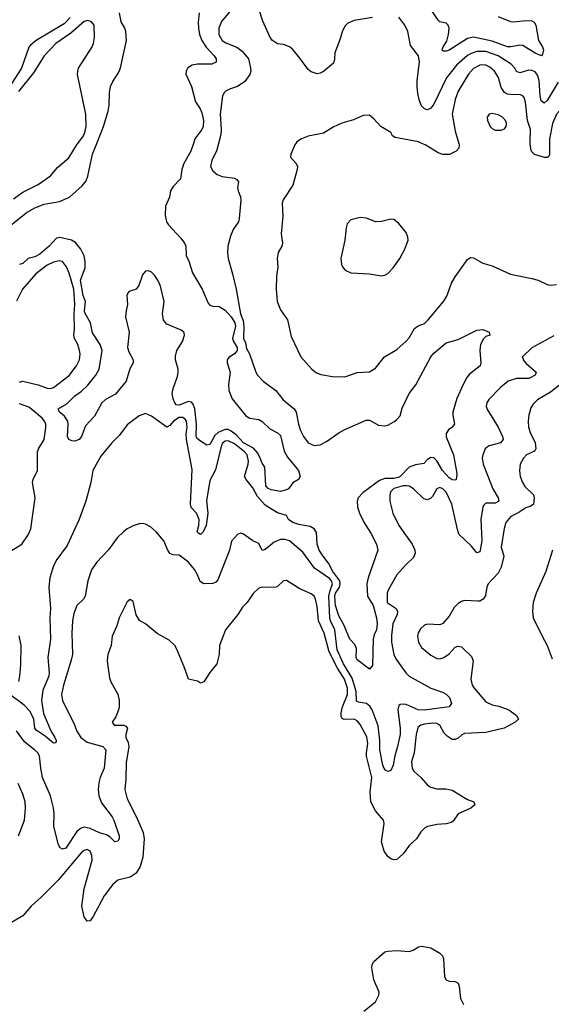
# Model space of a CAD drawing. Header units: inches. Extents: x 1473912 to 1647258, y 640388 to 773423.
# Tile 258 of 420: x 1505910 to 1509376, y 724391 to 730806. Entities that reach past the tile are written whole.
import ezdxf

# ---------------------------------------------------------------- set-up
doc = ezdxf.new("R2010")
doc.units = ezdxf.units.IN
doc.header["$MEASUREMENT"] = 0
doc.layers.add('B5702', color=7, linetype='Continuous')
doc.layers.add('B5703', color=7, linetype='Continuous')

msp = doc.modelspace()

# ---------------------------------------------------------------- linework, layer by layer
at = {"layer": 'B5702', "color": 5}
for points, elevation in [([(1505840.8, 729459.2), (1505952.7, 729547.3), (1506010, 729579.5), (1506070, 729603.4), (1506170, 729622), (1506235.1, 729650), (1506317.5, 729722.5), (1506343.5, 729756.5), (1506353.8, 729786.2), (1506384.1, 729930), (1506412.5, 730000)], 720), ([(1507206.1, 730000), (1507193.2, 729950), (1507163.9, 729890), (1507154.3, 729850), (1507170, 729821.3), (1507198, 729798), (1507230, 729785.2), (1507310, 729773.4), (1507324.9, 729764.9), (1507336.3, 729750), (1507330.6, 729710), (1507334, 729690), (1507350, 729652), (1507353, 729630), (1507342, 729510), (1507337, 729490), (1507302, 729438), (1507284.7, 729395.3), (1507268.1, 729330), (1507264.9, 729290), (1507269.3, 729249.3), (1507298.6, 729150), (1507321.3, 729050), (1507350.3, 728890), (1507366.5, 728846.5), (1507371.8, 728808.2), (1507369.4, 728730), (1507381.6, 728701.6), (1507390, 728664), (1507408.2, 728630), (1507450.3, 728510.3), (1507461.6, 728490), (1507497.1, 728450), (1507579.5, 728390), (1507628.3, 728328.3), (1507700.3, 728270), (1507711.7, 728250), (1507727.6, 728170), (1507742, 728130), (1507761.1, 728090), (1507790, 728050.3), (1507830, 728031.2), (1507870, 728036.9), (1507910, 728057.5), (1507990, 728113.8), (1508030, 728136.5), (1508170, 728195.9), (1508190, 728196.9), (1508250, 728164.4), (1508290, 728159), (1508310, 728164.1), (1508350, 728186.4), (1508370, 728201.1), (1508390, 728225.1), (1508404.1, 728275.9), (1508448.4, 728371.6), (1508492.8, 728427.2), (1508589.8, 728610), (1508610, 728633.7), (1508690, 728701.6), (1508770, 728722), (1508890, 728782.9), (1508930, 728786.7), (1508970.8, 728769.2), (1508974.8, 728750), (1508950, 728741), (1508933.3, 728726.7), (1508915.1, 728690), (1508910.8, 728650), (1508916.1, 728570), (1508911.8, 728550), (1508843.9, 728496.1), (1508826.1, 728473.9), (1508802.6, 728430), (1508760.9, 728339.1), (1508735, 728250), (1508733.4, 728230), (1508744.4, 728170), (1508728.5, 728150), (1508706.7, 728133.3), (1508690.2, 728110), (1508691.4, 728088.6), (1508738.9, 727970), (1508759.3, 727850), (1508758.4, 727821.6), (1508753, 727807), (1508730, 727809.2), (1508710, 727821.6), (1508666.6, 727870), (1508630, 727931), (1508610.8, 727950.8), (1508590, 727954.1), (1508570, 727941.5), (1508544.8, 727915.2), (1508490, 727906.6), (1508450, 727890.3), (1508390.5, 727830), (1508376.9, 727823.1), (1508350, 727817.8), (1508290, 727816.1), (1508257.1, 727802.9), (1508150, 727726.3), (1508117.1, 727690), (1508109.4, 727670), (1508111.7, 727630), (1508126, 727590), (1508153.4, 727533.4), (1508200.1, 727460.1), (1508237.1, 727390), (1508246.2, 727350), (1508182.6, 727170), (1508173.6, 727130), (1508178.5, 727050), (1508213.8, 726990), (1508235.7, 726910), (1508241.5, 726870), (1508236.8, 726830), (1508221.7, 726798.3), (1508214.7, 726770), (1508210, 726598), (1508190, 726575.3), (1508110, 726635.3), (1508103.7, 726650), (1508105.4, 726710), (1508101.1, 726721.1), (1508094.5, 726734.5), (1508062.6, 726770), (1508024.3, 726864.3), (1507990, 726922.7), (1507968.6, 726988.6), (1507965, 727050), (1507970, 727070.5), (1507994.7, 727110), (1508000.3, 727130), (1507996.9, 727150), (1507951.1, 727210), (1507924.6, 727264.6), (1507888.2, 727310), (1507863.1, 727350), (1507850.4, 727390), (1507845.1, 727465.1), (1507830.8, 727490), (1507803.9, 727503.9), (1507730, 727518), (1507691, 727531), (1507662.3, 727550), (1507650, 727575.1), (1507590, 727593.2), (1507510, 727644.2), (1507460.7, 727700.7), (1507430, 727757), (1507386, 727810), (1507376.8, 727830), (1507400.6, 727910), (1507402.3, 727930), (1507393.1, 727970), (1507375.6, 727990), (1507310, 728042.5), (1507270, 728062.8), (1507250, 728060.9), (1507232.9, 728047.1), (1507225.6, 728034.4), (1507186.3, 727873.7), (1507150, 727802.9), (1507128.9, 727671.1), (1507136.5, 727590), (1507126.2, 727510), (1507107.1, 727470), (1507090, 727452.9), (1507077.6, 727457.6), (1507068.2, 727470), (1507079.1, 727510), (1507080.2, 727550), (1507063.7, 727590), (1507028.5, 727628.5), (1507024.2, 727650), (1507034.6, 727874.6), (1506997.1, 728070), (1506996.3, 728110), (1507002.5, 728150), (1506996.7, 728190), (1506990, 728203.9), (1506973.9, 728213.9), (1506950, 728214.1), (1506912.2, 728190), (1506890, 728161.2), (1506870, 728152.3), (1506770, 728223.6), (1506730, 728239.5), (1506690, 728224.5), (1506610, 728166.6), (1506561.4, 728098.6), (1506510, 728048.2), (1506438.3, 727961.7), (1506386.4, 727870), (1506373.6, 727790), (1506341.3, 727670), (1506295.5, 727544.5), (1506219.5, 727380.4), (1506152.1, 727290), (1506131.4, 727248.6), (1506107.8, 727170), (1506101.2, 727110), (1506112.1, 726970), (1506107.5, 726910), (1506110.1, 726770), (1506093.9, 726650), (1506102, 726550), (1506099.2, 726530), (1506061.7, 726438.3), (1506053.2, 726370), (1506065.5, 726285.5), (1506113.9, 726173.9), (1506140.3, 726130), (1506148, 726110), (1506146, 726094), (1506130, 726092), (1506077.2, 726137.2), (1506017.4, 726177.4), (1506008.8, 726190), (1506001.5, 726250), (1505978, 726298), (1505940.2, 726340.2), (1505846.6, 726410)], 740), ([(1505870, 729638.8), (1505930, 729682.8), (1506030, 729732.3), (1506111.7, 729788.3), (1506157, 729843), (1506230, 729906.7), (1506285.1, 729994.9), (1506288.8, 730000)], 740), ([(1507042.6, 730000), (1507027, 729950), (1506980.1, 729870), (1506967.8, 729830), (1506958.9, 729770), (1506910, 729719.7), (1506894.2, 729690), (1506887.7, 729650), (1506861.7, 729590), (1506858.4, 729530), (1506868, 729490), (1506880.9, 729470), (1506961.7, 729381.7), (1506985.2, 729350), (1506993.6, 729330), (1506995.3, 729270), (1507013.4, 729233.4), (1507036.3, 729156.3), (1507100.2, 729050), (1507140.1, 728960.1), (1507150, 728946.8), (1507170, 728939.8), (1507210, 728936.6), (1507250, 728913.4), (1507290, 728870.1), (1507312.9, 728830), (1507316.7, 728810), (1507298.4, 728730), (1507303.2, 728710), (1507328, 728670), (1507327.3, 728650), (1507311, 728629), (1507274.4, 728605.6), (1507263.4, 728590), (1507262.4, 728570), (1507282.2, 728510), (1507270.6, 728430), (1507272.7, 728390), (1507294.9, 728334.9), (1507384.2, 728224.2), (1507410, 728210.3), (1507470, 728202), (1507490, 728189.1), (1507541, 728141), (1507590, 728114.9), (1507610, 728098), (1507635, 727995), (1507656.7, 727956.7), (1507727.3, 727870), (1507739.1, 727830), (1507727.3, 727810), (1507691.4, 727788.6), (1507662.6, 727750), (1507650, 727742.5), (1507610, 727732.1), (1507550, 727743.5), (1507530, 727751.6), (1507514.7, 727770), (1507509.4, 727890), (1507490, 727916), (1507479, 727950), (1507462.1, 727982.1), (1507434.8, 728014.8), (1507370, 728048.3), (1507321.4, 728101.4), (1507290, 728126.2), (1507270, 728135.1), (1507250, 728136.6), (1507204.1, 728115.9), (1507183, 728097), (1507150, 728039.2), (1507130, 728033.7), (1507090, 728059.5), (1507070, 728076.2), (1507061.2, 728090), (1507062, 728170), (1507051.2, 728271.2), (1507041.4, 728301.4), (1507030, 728313.7), (1507010, 728317.9), (1506950, 728293.6), (1506930, 728296.8), (1506921.2, 728310), (1506910, 728336.3), (1506903.4, 728370), (1506910, 728404.2), (1506938.3, 728481.7), (1506944.2, 728510), (1506942.6, 728530), (1506925.6, 728590), (1506925.2, 728614.8), (1506935.3, 728650), (1506972.2, 728710), (1506983.8, 728750), (1506982.7, 728762.7), (1506981.1, 728770), (1506963.3, 728783.3), (1506870, 728822.4), (1506847.5, 728847.5), (1506841.9, 728890), (1506852.9, 728970), (1506828.7, 729070), (1506811.9, 729110), (1506790, 729142.3), (1506770, 729161.7), (1506750, 729169.7), (1506730, 729167.3), (1506710, 729143.7), (1506686.2, 729073.8), (1506670.4, 729050), (1506630, 729037.7), (1506620.3, 729030), (1506609.5, 729010.4), (1506613.8, 728950), (1506604.1, 728910), (1506600.6, 728870), (1506624.6, 728770), (1506612.3, 728670), (1506621.5, 728641.5), (1506651, 728590), (1506650.2, 728570), (1506628.1, 728531.9), (1506603.6, 728450), (1506534.6, 728365.4), (1506470, 728330.5), (1506446.4, 728310), (1506397.4, 728222.6), (1506340, 728160), (1506313.9, 728090), (1506298, 728070), (1506270, 728059.5), (1506250, 728061.3), (1506231.4, 728071.4), (1506222.3, 728090), (1506227.1, 728170), (1506224.5, 728190), (1506202.3, 728222.3), (1506169.7, 728250), (1506160.7, 728270), (1506217.7, 728302.3), (1506270, 728356.3), (1506313.8, 728386.2), (1506354, 728426), (1506407.7, 728490), (1506429.3, 728530), (1506448.6, 728650), (1506435.5, 728690), (1506385.9, 728765.8), (1506372.2, 728830), (1506335.5, 728895.4), (1506332.9, 728910), (1506339.8, 728970), (1506324.7, 729010), (1506306.4, 729110), (1506337.8, 729190), (1506337.7, 729230), (1506330, 729267.8), (1506309.9, 729310), (1506273.4, 729353.4), (1506248, 729370), (1506172.3, 729387.7), (1506150, 729382.5), (1506101.6, 729330), (1506041.6, 729278.4), (1506010, 729260.2), (1505966.2, 729250), (1505930, 729218), (1505910, 729211)], 720), ([(1507711.2, 730000), (1507704.4, 729990), (1507677.1, 729930), (1507676.4, 729910), (1507713.7, 729870), (1507721.5, 729850), (1507719.1, 729830), (1507691.1, 729728.9), (1507628.3, 729631.7), (1507620.9, 729610), (1507626.6, 729526.6), (1507614, 729410), (1507623.1, 729350), (1507619.5, 729330), (1507594.4, 729290), (1507588.4, 729250), (1507593.3, 729193.3), (1507584, 729136), (1507582.4, 729050), (1507587.9, 728970), (1507610, 728915.5), (1507657.1, 728850), (1507681.1, 728741.1), (1507742.6, 728610), (1507811.8, 728531.8), (1507845.9, 728505.9), (1507874.5, 728494.5), (1507950, 728482.4), (1508030, 728479.1), (1508110, 728507.3), (1508190, 728512.4), (1508230, 728534.9), (1508289.3, 728610), (1508370, 728658), (1508430, 728710.5), (1508450, 728733.4), (1508484.9, 728795.1), (1508509, 728811), (1508550, 728827.7), (1508573.7, 728850), (1508674.3, 728970), (1508694.5, 729005.5), (1508726, 729090), (1508748.5, 729131.5), (1508830, 729242.8), (1508850, 729256.3), (1508870, 729253.4), (1508930, 729219.1), (1508990, 729203), (1509110, 729147), (1509250, 729120.3), (1509290, 729108.9), (1509350, 729080.2), (1509370, 729075.6), (1509410, 729080.9)], 760), ([(1508773.6, 730000), (1508776.5, 729990), (1508773.8, 729970), (1508757, 729950), (1508711.4, 729928.6), (1508670, 729927.5), (1508638.5, 729938.5), (1508553.6, 729990), (1508531.4, 730000)], 760), ([(1509364.4, 730000), (1509365.3, 729930), (1509362, 729918), (1509351.9, 729908.1), (1509332.1, 729907.9), (1509267.3, 729927.3), (1509250, 729944), (1509242.9, 729962.9), (1509238.9, 730000)], 760), ([(1505910, 728444.9), (1505930, 728451.3), (1506030, 728427.1), (1506090, 728405.4), (1506110, 728404.1), (1506130, 728409.3), (1506232.5, 728487.5), (1506281.5, 728550), (1506300.6, 728590), (1506304.1, 728630), (1506300.6, 728650), (1506289.1, 728690), (1506267, 728730), (1506262.5, 728750), (1506268.5, 728790), (1506266, 728890), (1506270.4, 728950), (1506263.1, 729050), (1506233.7, 729153.7), (1506215.3, 729195.3), (1506190, 729229.6), (1506170, 729235.4), (1506130, 729225.3), (1506090, 729207), (1506015.8, 729150), (1505927.7, 729050), (1505890, 728971.6)], 740), ([(1509392.8, 728747.2), (1509250, 728667.1), (1509187.5, 728610), (1509192.6, 728590), (1509210, 728567.6), (1509278.4, 728510), (1509270.3, 728490), (1509230, 728469.3), (1509150, 728468.6), (1509095.3, 728450), (1509046, 728410), (1508969.2, 728330.8), (1508955.8, 728310), (1508952, 728290), (1508956.5, 728270), (1509030, 728150.4), (1509058.6, 728090), (1509062.3, 728070), (1509046, 728050), (1508970.2, 728029.8), (1508958, 728022), (1508944.4, 728010), (1508928.7, 727970), (1508926, 727950), (1508932.9, 727910), (1508996, 727750), (1509030.2, 727690), (1509034, 727670), (1509010, 727656.5), (1508950, 727655.3), (1508935.9, 727644.1), (1508930, 727632), (1508917, 727550), (1508922.6, 727410), (1508910, 727339.3), (1508890, 727331.8), (1508855.6, 727375.6), (1508774.3, 727454.3), (1508763.6, 727483.6), (1508727.2, 727650), (1508690, 727727.3), (1508670, 727749.8), (1508650, 727758.2), (1508630.5, 727750), (1508600.6, 727699.4), (1508590, 727688), (1508570, 727678), (1508544.5, 727684.5), (1508478, 727750), (1508450, 727766.2), (1508434, 727770), (1508410, 727768.9), (1508348.5, 727751.5), (1508327.9, 727730), (1508322.8, 727710), (1508323.1, 727670), (1508342.4, 727590), (1508381.6, 727510), (1508468.7, 727388.7), (1508485.8, 727350), (1508487.7, 727330), (1508477.6, 727302.4), (1508422.4, 727250), (1508368.7, 727190), (1508311.5, 727090), (1508306.4, 727070), (1508305.7, 727010), (1508365.7, 726970), (1508373.5, 726950), (1508370.2, 726930), (1508343.5, 726870), (1508333.5, 726793.5), (1508333.4, 726750), (1508349.2, 726670), (1508362.7, 726642.7), (1508427.3, 726550), (1508449.1, 726530), (1508590, 726450.2), (1508665.8, 726425.8), (1508690, 726412.7), (1508712.8, 726390), (1508725.7, 726350), (1508710.9, 726329.1), (1508550, 726306.7), (1508508.3, 726310), (1508430, 726344), (1508412.7, 726347.3), (1508390, 726343.9), (1508383, 726337), (1508375.6, 726310), (1508391.6, 726190), (1508390.1, 726150), (1508373.3, 726070), (1508355.1, 726010), (1508346.1, 725950), (1508330, 725913.5), (1508310, 725908.2), (1508296.2, 725916.2), (1508286.7, 725926.7), (1508278.3, 725950), (1508259.1, 726050), (1508257.6, 726110), (1508246.4, 726206.4), (1508207.2, 726310), (1508192.7, 726332.7), (1508171.3, 726351.3), (1508119.8, 726359.8), (1508106.2, 726366.2), (1508104.8, 726430), (1508076.8, 726516.8), (1508021.7, 726610), (1507980.6, 726700.6), (1507964.8, 726830), (1507936.2, 726890), (1507932.5, 726910), (1507926, 727050), (1507933.6, 727086.4), (1507949.9, 727130), (1507944.1, 727150), (1507930, 727166.1), (1507832.2, 727232.2), (1507756.7, 727336.7), (1507670, 727410.6), (1507640.3, 727420.3), (1507610, 727420.4), (1507570, 727401.9), (1507510, 727355.1), (1507490, 727347.3), (1507470, 727393.6), (1507430, 727411.1), (1507370, 727454), (1507350, 727460.9), (1507330, 727452.3), (1507290.3, 727409.7), (1507277.2, 727350), (1507202.8, 727157.2), (1507190, 727141.6), (1507170, 727133.6), (1507110, 727129.7), (1507086.4, 727146.4), (1507069.7, 727190), (1507050, 727225.1), (1507010, 727272.7), (1506950, 727317.2), (1506910, 727319), (1506890, 727329), (1506873.6, 727353.6), (1506849.4, 727410), (1506800.9, 727470), (1506762.7, 727502.7), (1506730, 727519.5), (1506710, 727522.9), (1506690, 727521.6), (1506650, 727509.6), (1506610.7, 727490), (1506586, 727470), (1506546.4, 727430), (1506488.2, 727351.8), (1506410.6, 727270), (1506378, 727222), (1506354.9, 727150), (1506337.1, 727050), (1506325.5, 727030), (1506283.1, 726990), (1506263.2, 726936.8), (1506255.2, 726890), (1506250.2, 726810), (1506254, 726670), (1506246.5, 726633.5), (1506195.5, 726470), (1506183.8, 726410), (1506189.3, 726370), (1506197.8, 726350), (1506263, 726223), (1506282, 726170), (1506309.2, 726129.2), (1506350, 726098.9), (1506451.7, 726071.7), (1506472, 726050), (1506461.6, 725930), (1506434.2, 725870), (1506426.7, 725833.3), (1506422.8, 725790), (1506426, 725750), (1506444.1, 725704.1), (1506512.4, 725612.4), (1506523.5, 725590), (1506559.7, 725490), (1506558.6, 725470), (1506550, 725453.6), (1506530, 725449.6), (1506499.7, 725479.7), (1506476, 725496), (1506430, 725509.3), (1506370, 725537.4), (1506330, 725545), (1506310, 725539.8), (1506283.1, 725516.9), (1506210, 725408.9), (1506190, 725401.2), (1506173.3, 725410), (1506162.2, 725430), (1506133.6, 725550), (1506135.1, 725635.1), (1506131.4, 725671.4), (1506111.1, 725750), (1506059.9, 725870), (1506047, 725930), (1506039.9, 726010), (1506029, 726030), (1506010, 726047.5), (1505941, 726101), (1505890, 726172.3)], 760), ([(1509430, 728426), (1509370, 728380.3), (1509286.7, 728330), (1509258.4, 728301.6), (1509243.2, 728276.8), (1509229.1, 728230), (1509225.2, 728190), (1509227.9, 728152.1), (1509240.2, 728110), (1509271.9, 728051.9), (1509274.8, 728010), (1509265.7, 727994.3), (1509214.9, 727970), (1509195.6, 727950), (1509173.8, 727910), (1509169.1, 727870), (1509173.6, 727830), (1509188.1, 727790), (1509204.3, 727764.3), (1509259.7, 727710), (1509265.2, 727690), (1509260.2, 727650), (1509242.7, 727637.3), (1509210, 727626.8), (1509163.8, 727596.2), (1509113.1, 727570), (1509080.7, 727530), (1509068, 727492), (1509049.3, 727370), (1509066.4, 727310), (1509050, 727239.6), (1509030, 727199.3), (1508965, 727130), (1508956.8, 727110), (1508946.4, 727053.6), (1508932.3, 727030), (1508910, 727018.4), (1508897, 727017), (1508810, 727022.7), (1508790, 727016), (1508770, 727002.7), (1508743.9, 726976.1), (1508710, 726919), (1508668.3, 726871.7), (1508650, 726862.9), (1508570, 726868), (1508550, 726860.5), (1508522.3, 726837.7), (1508508.5, 726811.5), (1508504.7, 726790), (1508510.3, 726750), (1508530, 726715.3), (1508590, 726665.8), (1508630, 726645.2), (1508650, 726642), (1508676, 726650), (1508710, 726674.4), (1508750, 726719.1), (1508770, 726725.5), (1508790, 726719.3), (1508802, 726710), (1508856.4, 726656.4), (1508867.6, 726630), (1508852.4, 726510), (1508860.8, 726470), (1508873.1, 726450), (1508950, 726361.7), (1508990, 726343), (1509033.5, 726333.5), (1509099.1, 726310), (1509150, 726272.7), (1509162.4, 726250), (1509139.5, 726230), (1509068.4, 726190), (1508950, 726162.8), (1508810, 726155), (1508793.2, 726146.8), (1508770, 726125.1), (1508750, 726116.4), (1508730, 726117.3), (1508697.5, 726137.5), (1508678.3, 726158.3), (1508648.9, 726208.9), (1508630, 726220.9), (1508604, 726224), (1508550, 726217), (1508526, 726210), (1508506.2, 726193.8), (1508495.9, 726150), (1508481.9, 726030), (1508465.2, 725970), (1508469.3, 725930), (1508480.2, 725910), (1508527.6, 725867.6), (1508570, 725818.8), (1508590, 725805.7), (1508630, 725796.1), (1508690, 725796.2), (1508730, 725785.8), (1508830, 725726.4), (1508870.6, 725710), (1508877, 725690), (1508851.7, 725670), (1508768.3, 725631.7), (1508735.3, 725584.7), (1508723.5, 725576.5), (1508690, 725567.8), (1508630, 725562.2), (1508570, 725548.7), (1508550, 725539.1), (1508525.6, 725514.4), (1508497.7, 725470), (1508451.6, 725428.4), (1508410, 725371), (1508370, 725335.1), (1508350, 725331.6), (1508330, 725339.6), (1508310, 725355.1), (1508285.5, 725390), (1508268.1, 725450), (1508287.3, 725570), (1508282.5, 725590), (1508230, 725651.2), (1508200.5, 725710), (1508194.6, 725774.6), (1508206.2, 725870), (1508171.4, 726008.6), (1508170.4, 726030), (1508180.9, 726090), (1508174.4, 726134.4), (1508130, 726213.3), (1508110, 726238.8), (1508089.9, 726249.9), (1508026.7, 726246.7), (1508013.3, 726253.3), (1508006.6, 726266.7), (1508005.7, 726290), (1508014.9, 726330), (1508048.5, 726410), (1508047.5, 726450), (1508028.2, 726510), (1507981.9, 726581.9), (1507927.7, 726687.7), (1507895.7, 726810), (1507857.9, 726890), (1507850, 726984), (1507838.9, 727030), (1507830, 727049.6), (1507810, 727066.3), (1507737.3, 727097.3), (1507650, 727152.3), (1507630, 727149.3), (1507588.3, 727111.7), (1507570, 727107.6), (1507490, 727108.2), (1507470, 727102.4), (1507432.4, 727067.6), (1507393.1, 727010), (1507362.2, 726977.8), (1507331.5, 726930), (1507251.3, 726830), (1507212.6, 726730), (1507210.3, 726669.8), (1507194.9, 726610), (1507150, 726553.2), (1507110, 726492.7), (1507090, 726484), (1507070, 726497.2), (1507010, 726509.3), (1506982.4, 726590), (1506933, 726710), (1506920.7, 726730), (1506883.9, 726763.9), (1506807.2, 726807.2), (1506730, 726869.4), (1506691.5, 726891.5), (1506669.7, 726929.7), (1506650, 727015.3), (1506630, 727029.2), (1506610, 727012.7), (1506559.3, 726910), (1506543.9, 726856.1), (1506514, 726790), (1506507.2, 726730), (1506484.4, 726670), (1506479.5, 726630), (1506495.3, 726515.3), (1506506.9, 726486.9), (1506550, 726411.3), (1506559.1, 726370), (1506559.1, 726330), (1506554, 726310), (1506536.1, 726263.9), (1506514, 726230), (1506526, 726210), (1506589.2, 726209.2), (1506603, 726203), (1506613.7, 726190), (1506602.6, 726150), (1506603, 726130), (1506617.8, 726097.8), (1506622.6, 726070), (1506604.2, 725964.2), (1506602.2, 725857.8), (1506594.7, 725790), (1506610.2, 725730), (1506671.1, 725611.1), (1506715.7, 725510), (1506721.1, 725470), (1506712.4, 725350), (1506696.3, 725290), (1506670, 725246.7), (1506630, 725218.6), (1506550, 725199.6), (1506514.5, 725170), (1506461, 725099), (1506390, 724962.7), (1506370, 724936), (1506350, 724933.2), (1506330, 724961.2), (1506314.5, 725030), (1506330, 725144), (1506383, 725330), (1506380.7, 725360.7), (1506370, 725389.6), (1506350, 725399.8), (1506330, 725393.8), (1506310, 725378), (1506160.3, 725199.7), (1506051.3, 725088.7), (1505985.9, 725030), (1505930, 724966.8), (1505810, 724895.6)], 780), ([(1505850, 727343.2), (1505923.5, 727390), (1505965.2, 727450), (1505982.3, 727490), (1506011.1, 727690), (1505994.5, 727790), (1505998.5, 727810), (1506027.1, 727870), (1506026.5, 727990), (1506032.4, 728010), (1506069.1, 728070), (1506080.8, 728150), (1506079.9, 728170), (1506072.2, 728190), (1506057, 728210), (1505990, 728267.4), (1505970, 728280.6), (1505910, 728303.5)], 740), ([(1509384.1, 727350), (1509340.3, 727210), (1509278.4, 727070), (1509258.5, 727010), (1509253.5, 726950), (1509259, 726910), (1509313.6, 726793.6), (1509349.1, 726730), (1509382.7, 726642.7)], 820), ([(1505904.9, 726495.1), (1505910.6, 726529.4), (1505918.1, 726601.9), (1505919.9, 726730), (1505907.1, 726792.9)], 740), ([(1505903, 725490), (1505940.5, 725590), (1505948.3, 725670), (1505945.1, 725710), (1505930, 725761.2), (1505901.3, 725830)], 780), ([(1508153, 724347), (1508230, 724408.4), (1508252.8, 724450), (1508254, 724470), (1508219.7, 724550), (1508206.3, 724630), (1508208, 724650), (1508219.6, 724670), (1508290, 724732.2), (1508310, 724738.4), (1508370, 724741.3), (1508450, 724735.3), (1508475.3, 724744.7), (1508510, 724766), (1508530, 724770.5), (1508590, 724758.8), (1508650, 724724), (1508666.6, 724706.6), (1508674, 724690), (1508679.1, 724570), (1508691.3, 724550), (1508710, 724543), (1508750, 724540.5), (1508768.5, 724528.5), (1508774.6, 724510), (1508783.1, 724430), (1508803.8, 724390)], 780)]:
    msp.add_lwpolyline(points, dxfattribs=dict(at, elevation=elevation))
at = {"layer": 'B5702', "color": 5, "elevation": 780}
msp.add_lwpolyline([(1508130, 729518), (1508070, 729502.7), (1508044.4, 729475.6), (1508038, 729450), (1508030.4, 729370), (1508004.4, 729250), (1508008, 729210), (1508015.2, 729195.2), (1508033.2, 729173.2), (1508070, 729157.3), (1508190.5, 729150.5), (1508270, 729137.3), (1508290, 729142), (1508310, 729153.4), (1508345.1, 729190), (1508389.6, 729250), (1508422, 729310), (1508442, 729370), (1508440.9, 729390), (1508430, 729419), (1508380.1, 729480.1), (1508350, 729503.7), (1508330, 729506.6), (1508270, 729492), (1508230, 729489.5), (1508171.9, 729511.9)], close=True, dxfattribs=at)
at = {"layer": 'B5703', "color": 5}
for points, elevation in [([(1507290, 730871), (1507226.9, 730793.1), (1507208.8, 730750), (1507208.1, 730710), (1507229.3, 730670), (1507254.3, 730654.3), (1507326.7, 730626.7), (1507360.3, 730600.3), (1507401.5, 730550), (1507415.2, 730490), (1507416.2, 730470), (1507410.9, 730449.1), (1507377.7, 730402.3), (1507330.4, 730370), (1507284.1, 730355.9), (1507257.4, 730342.6), (1507243.1, 730330), (1507231.7, 730310), (1507216.8, 730190), (1507224.6, 730090), (1507221.3, 730058.7), (1507206.1, 730000)], 740), ([(1508210, 730819.2), (1508090, 730799.6), (1508050, 730783.7), (1508030, 730763.7), (1508012.3, 730727.7), (1507999.3, 730680.7), (1507964, 730590), (1507963.6, 730550), (1507956.5, 730523.5), (1507890, 730469.3), (1507870, 730457.2), (1507850, 730453.2), (1507810, 730465.2), (1507790, 730481.2), (1507735.8, 730555.8), (1507690, 730611.8), (1507670, 730629.6), (1507630, 730644.5), (1507590, 730647.6), (1507559.5, 730670), (1507543.6, 730690), (1507495.7, 730795.7), (1507470, 730876)], 740), ([(1509030, 730827.6), (1509110, 730794), (1509130, 730791.4), (1509210, 730799.6), (1509250, 730798.2), (1509264.9, 730790), (1509275.9, 730770), (1509292.9, 730670), (1509318.9, 730630), (1509324.9, 730610), (1509319.3, 730580.7), (1509312, 730570), (1509270, 730588.4), (1509190, 730637.3), (1509170, 730640.3), (1509112, 730628), (1509090.1, 730629.9), (1508990, 730665.7), (1508870, 730691.9), (1508830, 730683), (1508710, 730608.4), (1508690, 730600.3), (1508670, 730600.7), (1508664, 730610), (1508671.1, 730630), (1508694.2, 730665.8), (1508706.8, 730710), (1508710.7, 730750), (1508703.5, 730770), (1508690, 730783.5), (1508650, 730792.7), (1508639.9, 730799.9), (1508550, 730934.2)], 720), ([(1506239.5, 730820.5), (1506200.4, 730779.6), (1506018.6, 730670), (1505979.8, 730640.2), (1505970, 730627.6), (1505921.4, 730490), (1505854.5, 730385.5)], 720), ([(1506412.5, 730000), (1506457, 730110), (1506486.2, 730210), (1506494, 730250), (1506495.8, 730330), (1506503.1, 730370), (1506517.8, 730402.2), (1506556.5, 730463.5), (1506568.2, 730491.8), (1506607, 730670), (1506601.5, 730730), (1506596, 730750), (1506572.8, 730792.8), (1506560.7, 730850)], 720), ([(1507080.6, 730850), (1507073.1, 730790), (1507075.3, 730750), (1507081.9, 730710), (1507097.7, 730670), (1507127, 730627), (1507177.5, 730570), (1507190.2, 730550), (1507190.3, 730530), (1507164, 730516), (1507070, 730516.9), (1507034, 730510), (1507007.2, 730492.8), (1506994.7, 730470), (1506992.9, 730450), (1507030.1, 730370), (1507056.3, 730270), (1507086.1, 730226.1), (1507098.5, 730198.5), (1507107.9, 730150), (1507107.5, 730110), (1507098, 730090), (1507052, 730030), (1507042.6, 730000)], 720), ([(1509421.9, 730398.1), (1509350, 730280.3), (1509330, 730263.1), (1509310, 730276.2), (1509303.1, 730310), (1509296.5, 730410), (1509285.3, 730445.3), (1509270, 730466.6), (1509250, 730475.8), (1509230, 730477.3), (1509170, 730458.8), (1509150, 730468.4), (1509137.8, 730490), (1509115.2, 730515.2), (1509029.6, 730569.6), (1508950, 730598.5), (1508890, 730599), (1508853.4, 730586.6), (1508830, 730572.8), (1508758.8, 730510), (1508693.9, 730426.1), (1508610, 730256.2), (1508590, 730229.4), (1508570, 730219.5), (1508550, 730225.1), (1508530, 730245.6), (1508517, 730277), (1508505.9, 730325.9), (1508500.7, 730370), (1508502.1, 730410), (1508517.4, 730530), (1508510, 730569.4), (1508457.6, 730637.6), (1508439.8, 730730), (1508421.6, 730770), (1508381.4, 730821.4)], 740), ([(1506288.8, 730000), (1506325.5, 730050), (1506334.8, 730070), (1506343.1, 730110), (1506340.5, 730190), (1506287.9, 730447.9), (1506289.6, 730470), (1506294.5, 730490), (1506382.9, 730630), (1506391.8, 730650), (1506398.4, 730690), (1506395.1, 730770), (1506375.2, 730795.2), (1506350, 730800.5), (1506330, 730793.3), (1506242.8, 730717.2), (1506146.5, 730650), (1506070, 730569.7), (1505999.5, 730460.5), (1505902.1, 730337.9)], 740), ([(1509238.9, 730000), (1509237.9, 730010), (1509240.6, 730090), (1509221.4, 730150), (1509208.6, 730268.6), (1509198.5, 730298.5), (1509189.8, 730309.8), (1509175.3, 730315.3), (1509110, 730317.6), (1509090, 730321.2), (1509070.9, 730330.9), (1509050, 730364.7), (1509031.7, 730430), (1509005.8, 730470), (1508976, 730496), (1508950, 730509.9), (1508930, 730512.9), (1508910, 730509.9), (1508870, 730488.5), (1508837.2, 730450), (1508770, 730340.5), (1508750, 730287), (1508730.1, 730190), (1508750, 730080.7), (1508773.6, 730000)], 760), ([(1510000, 730317), (1509990, 730315.9), (1509890, 730324.7), (1509870, 730317.1), (1509810, 730253.8), (1509790, 730248.7), (1509731.7, 730291.7), (1509693.3, 730330), (1509670, 730343.9), (1509630, 730356.5), (1509590, 730348.9), (1509490, 730278.4), (1509410, 730189.8), (1509384.6, 730130), (1509363.9, 730030), (1509364.4, 730000)], 760), ([(1508531.4, 730000), (1508510, 730009.6), (1508358.4, 730038.4), (1508341.2, 730050), (1508329.2, 730070), (1508265.2, 730110), (1508220.1, 730160.1), (1508190, 730184), (1508150, 730182.7), (1508086.9, 730153.1), (1508010, 730131.6), (1507954.4, 730105.6), (1507890, 730065.6), (1507790, 730046.3), (1507746.8, 730030), (1507718, 730010), (1507711.2, 730000)], 760)]:
    msp.add_lwpolyline(points, dxfattribs=dict(at, elevation=elevation))
at = {"layer": 'B5703', "color": 5, "elevation": 780}
msp.add_lwpolyline([(1508990, 730194.7), (1508970.4, 730189.6), (1508958, 730170), (1508959.5, 730150), (1508978, 730110), (1508990, 730096.3), (1509010, 730086.4), (1509050, 730085.3), (1509070, 730094.9), (1509082.4, 730110), (1509085.1, 730130), (1509077.4, 730150), (1509058.7, 730170), (1509030, 730186.9)], close=True, dxfattribs=at)

doc.saveas('drawing.dxf')
